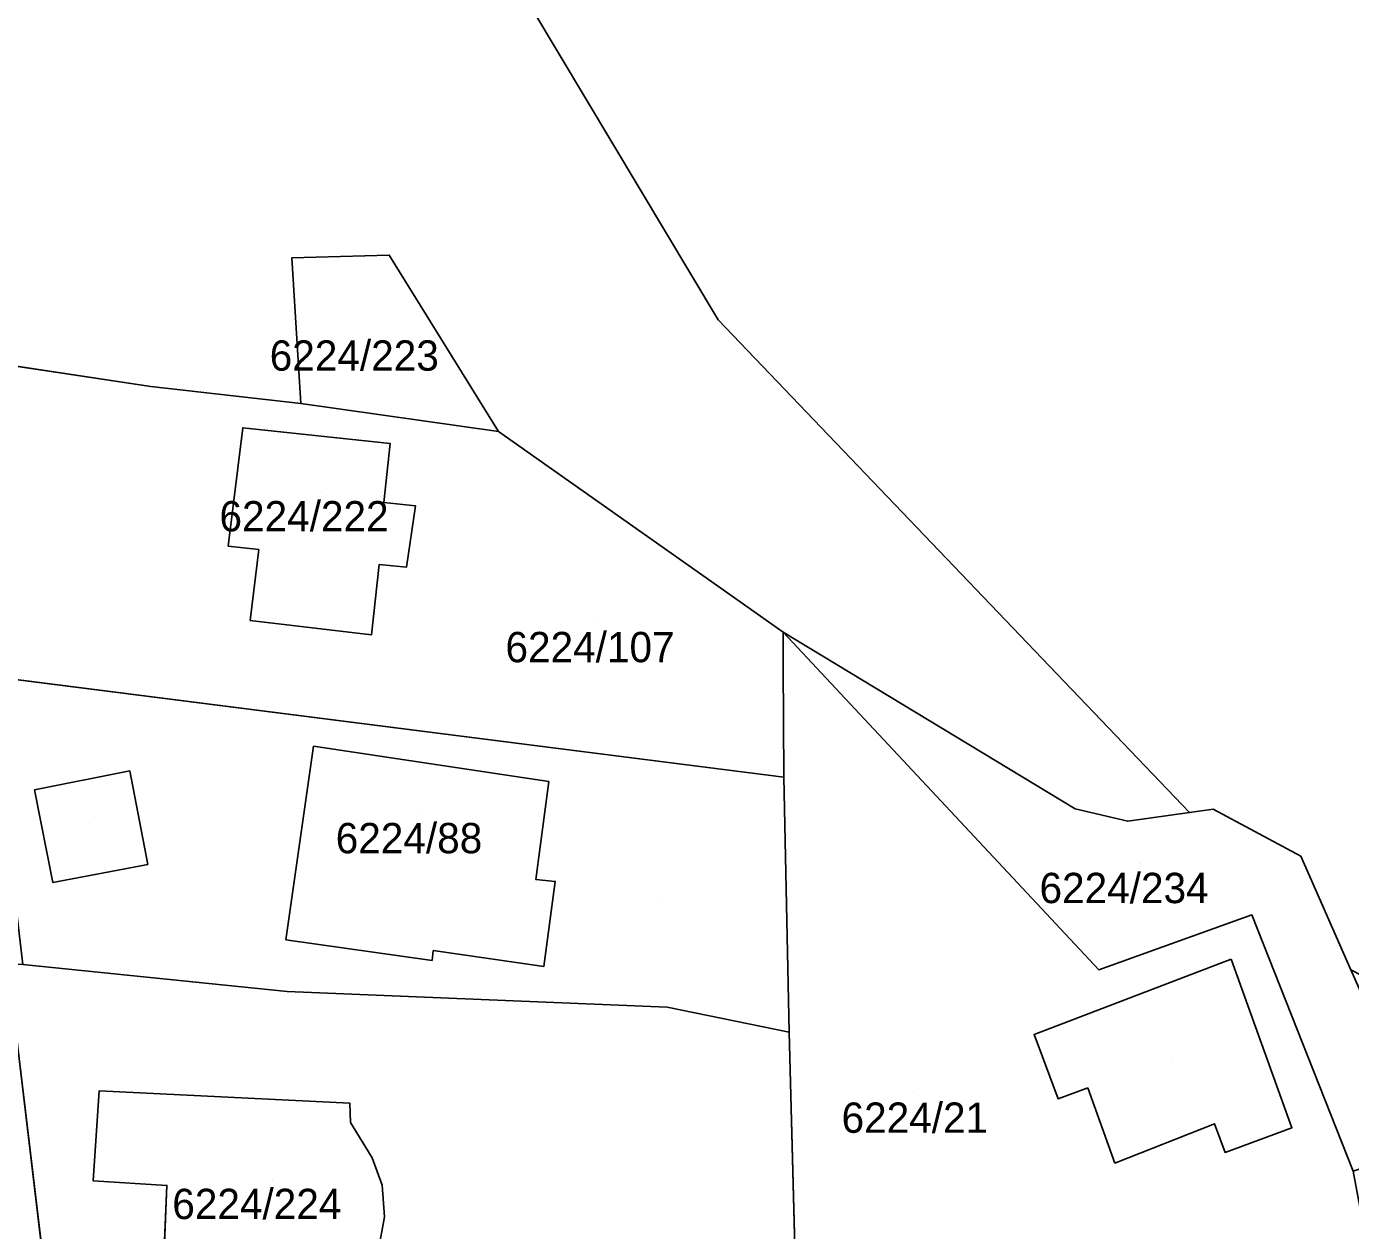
# Model space of a CAD drawing. Extents: x -266199 to -261993, y -1239047 to -1235108.
# Drawn here: x -263940.3 to -263852.9, y -1235837.2 to -1235757.7 of the extents above; entities that cross this region are included whole.
import ezdxf

# ---------------------------------------------------------------- set-up
doc = ezdxf.new("R2010")
doc.units = 0
for name, color, linetype in [('body_kn', 7, 'Continuous'), ('kladpar_druhypozemkov', 7, 'Continuous'), ('kladpar_hranice', 7, 'Continuous'), ('kladpar_parcelnecisla', 7, 'Continuous'), ('kladpar_plochy', 7, 'Continuous'), ('zappar_hrandruhpozemk', 7, 'Continuous'), ('zuob_linie', 7, 'Continuous'), ('zuob_plochy', 7, 'Continuous')]:
    doc.layers.add(name, color=color, linetype=linetype)

msp = doc.modelspace()

# ---------------------------------------------------------------- linework, layer by layer
at = {"layer": 'body_kn'}
for p, q in [((-263922.78, -1235773), (-263922.78, -1235773)), ((-263916.35, -1235772.81), (-263916.35, -1235772.81)), ((-263894.65, -1235777.08), (-263894.65, -1235777.08)), ((-263932.07, -1235781.48), (-263932.07, -1235781.48)), ((-263922.18, -1235782.61), (-263922.18, -1235782.61)), ((-263922.18, -1235782.61), (-263922.18, -1235782.61)), ((-263926.01, -1235784.2), (-263926.01, -1235784.2)), ((-263926.01, -1235784.2), (-263926.01, -1235784.2)), ((-263909.13, -1235784.44), (-263909.13, -1235784.44)), ((-263909.13, -1235784.44), (-263909.13, -1235784.44)), ((-263916.29, -1235785.24), (-263916.29, -1235785.24)), ((-263916.7, -1235789.13), (-263916.7, -1235789.13)), ((-263914.62, -1235789.35), (-263914.62, -1235789.35)), ((-263926.97, -1235792.01), (-263926.97, -1235792.01)), ((-263924.95, -1235792.24), (-263924.95, -1235792.24)), ((-263917.01, -1235793.22), (-263917.01, -1235793.22)), ((-263915.21, -1235793.4), (-263915.21, -1235793.4)), ((-263894.69, -1235794.63), (-263894.69, -1235794.63)), ((-263925.51, -1235796.91), (-263925.51, -1235796.91)), ((-263917.52, -1235797.87), (-263917.52, -1235797.87)), ((-263890.37, -1235797.68), (-263890.37, -1235797.68)), ((-263890.37, -1235797.68), (-263890.37, -1235797.68)), ((-263890.36, -1235799.89), (-263890.36, -1235799.89)), ((-263921.34, -1235805.2), (-263921.34, -1235805.2)), ((-263933.45, -1235806.84), (-263933.45, -1235806.84)), ((-263933.45, -1235806.84), (-263933.45, -1235806.84)), ((-263905.82, -1235807.54), (-263905.82, -1235807.54)), ((-263890.32, -1235807.25), (-263890.32, -1235807.25)), ((-263890.32, -1235807.25), (-263890.32, -1235807.25)), ((-263939.74, -1235808.08), (-263939.74, -1235808.08)), ((-263871.11, -1235809.33), (-263871.11, -1235809.33)), ((-263861.99, -1235809.36), (-263861.99, -1235809.36)), ((-263867.63, -1235810.16), (-263867.63, -1235810.16)), ((-263863.57, -1235809.58), (-263863.57, -1235809.58)), ((-263856.22, -1235812.47), (-263856.22, -1235812.47)), ((-263932.26, -1235813.02), (-263932.26, -1235813.02)), ((-263938.53, -1235814.2), (-263938.53, -1235814.2)), ((-263906.68, -1235813.99), (-263906.68, -1235813.99)), ((-263905.4, -1235814.13), (-263905.4, -1235814.13)), ((-263859.45, -1235816.34), (-263859.45, -1235816.34)), ((-263923.16, -1235817.98), (-263923.16, -1235817.98)), ((-263913.46, -1235818.68), (-263913.46, -1235818.68)), ((-263913.46, -1235818.68), (-263913.46, -1235818.68)), ((-263913.52, -1235819.34), (-263913.52, -1235819.34)), ((-263906.16, -1235819.74), (-263906.16, -1235819.74)), ((-263860.82, -1235819.26), (-263860.82, -1235819.26)), ((-263860.82, -1235819.26), (-263860.82, -1235819.26)), ((-263869.55, -1235819.97), (-263869.55, -1235819.97)), ((-263923.08, -1235821.39), (-263923.08, -1235821.39)), ((-263898.02, -1235822.42), (-263898.02, -1235822.42)), ((-263889.97, -1235824.08), (-263889.97, -1235824.08)), ((-263873.81, -1235824.22), (-263873.81, -1235824.22)), ((-263870.26, -1235827.74), (-263870.26, -1235827.74)), ((-263935.49, -1235827.95), (-263935.49, -1235827.95)), ((-263935.49, -1235827.95), (-263935.49, -1235827.95)), ((-263872.22, -1235828.47), (-263872.22, -1235828.47)), ((-263918.94, -1235828.76), (-263918.94, -1235828.76)), ((-263918.9, -1235830.04), (-263918.9, -1235830.04)), ((-263861.92, -1235830.11), (-263861.92, -1235830.11)), ((-263856.81, -1235830.38), (-263856.81, -1235830.38)), ((-263861.21, -1235832), (-263861.21, -1235832)), ((-263917.47, -1235832.37), (-263917.47, -1235832.37)), ((-263868.48, -1235832.71), (-263868.48, -1235832.71)), ((-263935.87, -1235833.88), (-263935.87, -1235833.88)), ((-263931.01, -1235834.18), (-263931.01, -1235834.18)), ((-263916.82, -1235834.16), (-263916.82, -1235834.16)), ((-263916.67, -1235836.25), (-263916.67, -1235836.25))]:
    msp.add_line(p, q, dxfattribs=at)
at = {"layer": 'kladpar_druhypozemkov'}
for p, q in [((-263917.77, -1235778.65), (-263917.77, -1235778.65)), ((-263920.82, -1235788.44), (-263920.82, -1235788.44)), ((-263902.64, -1235797.07), (-263902.64, -1235797.07)), ((-263914.21, -1235809.38), (-263914.21, -1235809.38)), ((-263936.1, -1235810.27), (-263936.1, -1235810.27)), ((-263866.8, -1235812.96), (-263866.8, -1235812.96)), ((-263898.32, -1235815.27), (-263898.32, -1235815.27)), ((-263864.78, -1235825.82), (-263864.78, -1235825.82)), ((-263881.78, -1235828.04), (-263881.78, -1235828.04)), ((-263924.02, -1235833.8), (-263924.02, -1235833.8))]:
    msp.add_line(p, q, dxfattribs=at)
at = {"layer": 'kladpar_hranice'}
msp.add_line((-263909.13, -1235784.44), (-263922.18, -1235782.61), dxfattribs=at)
for points in [[(-263922.18, -1235782.61), (-263932.07, -1235781.48), (-263946.42, -1235779.32), (-263955.51, -1235732.05), (-263957.21, -1235726.16), (-263959.96, -1235720.68), (-263968.72, -1235706.6), (-263970.72, -1235702.72), (-263972.04, -1235698.56), (-263977.21, -1235676.18), (-263975.71, -1235672.61), (-263971.78, -1235670.52)], [(-263971.78, -1235670.52), (-263961.4, -1235671.28), (-263933.13, -1235712.77), (-263894.65, -1235777.08), (-263863.57, -1235809.58), (-263867.63, -1235810.16), (-263871.11, -1235809.33), (-263890.37, -1235797.68), (-263894.69, -1235794.63), (-263909.13, -1235784.44)], [(-263909.13, -1235784.44), (-263916.35, -1235772.81), (-263922.78, -1235773), (-263922.18, -1235782.61)], [(-263922.18, -1235782.61), (-263922.78, -1235773), (-263916.35, -1235772.81), (-263909.13, -1235784.44)], [(-263943.07, -1235800.55), (-263947.16, -1235780.85), (-263947.31, -1235779.41), (-263946.42, -1235779.32), (-263932.07, -1235781.48), (-263922.18, -1235782.61), (-263909.13, -1235784.44), (-263894.69, -1235794.63), (-263890.37, -1235797.68), (-263890.36, -1235799.89), (-263890.32, -1235807.25), (-263943.07, -1235800.55)], [(-263955.3, -1235783.44), (-263949.98, -1235782.94), (-263947.16, -1235780.85), (-263943.07, -1235800.55), (-263941.15, -1235814.18), (-263940.52, -1235819.6), (-263941.5, -1235819.55), (-263938.41, -1235845.47)], [(-263916.29, -1235785.24), (-263926.01, -1235784.2), (-263926.97, -1235792.01), (-263924.95, -1235792.24), (-263925.51, -1235796.91), (-263917.52, -1235797.87), (-263917.01, -1235793.22), (-263915.21, -1235793.4), (-263914.62, -1235789.35), (-263916.7, -1235789.13), (-263916.29, -1235785.24)], [(-263926.01, -1235784.2), (-263916.29, -1235785.24), (-263916.7, -1235789.13), (-263914.62, -1235789.35), (-263915.21, -1235793.4), (-263917.01, -1235793.22), (-263917.52, -1235797.87), (-263925.51, -1235796.91), (-263924.95, -1235792.24), (-263926.97, -1235792.01), (-263926.01, -1235784.2)], [(-263890.32, -1235807.25), (-263890.36, -1235799.89), (-263890.37, -1235797.68)], [(-263890.37, -1235797.68), (-263869.55, -1235819.97), (-263859.45, -1235816.34), (-263852.77, -1235833.23)], [(-263852.77, -1235833.23), (-263859.45, -1235816.34), (-263869.55, -1235819.97), (-263890.37, -1235797.68)], [(-263890.37, -1235797.68), (-263871.11, -1235809.33), (-263867.63, -1235810.16), (-263863.57, -1235809.58), (-263861.99, -1235809.36), (-263856.22, -1235812.47), (-263852.91, -1235819.95), (-263850.39, -1235825.64), (-263847.9, -1235831.61)], [(-263940.52, -1235819.6), (-263941.15, -1235814.18), (-263943.07, -1235800.55), (-263890.32, -1235807.25), (-263889.97, -1235824.08), (-263898.02, -1235822.42), (-263923.08, -1235821.39), (-263940.52, -1235819.6)], [(-263852.77, -1235833.23), (-263851.59, -1235839.47), (-263851.92, -1235839.62), (-263862.87, -1235842.21), (-263869.05, -1235843.63), (-263875.77, -1235843.21), (-263876.54, -1235843.16), (-263887.37, -1235841.2), (-263889.51, -1235841.55), (-263889.97, -1235824.08), (-263890.32, -1235807.25)], [(-263888.46, -1235860.24), (-263889.67, -1235859.96), (-263900.62, -1235857.43), (-263904.96, -1235854.44), (-263905.56, -1235854.28), (-263938.41, -1235845.47), (-263941.5, -1235819.55), (-263940.52, -1235819.6), (-263923.08, -1235821.39), (-263898.02, -1235822.42), (-263889.97, -1235824.08), (-263889.51, -1235841.55), (-263888.46, -1235860.24)], [(-263935.49, -1235827.95), (-263918.94, -1235828.76), (-263918.9, -1235830.04), (-263917.47, -1235832.37), (-263916.82, -1235834.16), (-263916.67, -1235836.25), (-263917.03, -1235838.3), (-263917.68, -1235840.05), (-263919.53, -1235842.11), (-263919.65, -1235843.54), (-263931.39, -1235843.03), (-263931.01, -1235834.18), (-263935.87, -1235833.88), (-263935.49, -1235827.95)], [(-263918.94, -1235828.76), (-263935.49, -1235827.95), (-263935.87, -1235833.88), (-263931.01, -1235834.18), (-263931.39, -1235843.03), (-263919.65, -1235843.54), (-263919.53, -1235842.11), (-263917.68, -1235840.05), (-263917.03, -1235838.3), (-263916.67, -1235836.25), (-263916.82, -1235834.16), (-263917.47, -1235832.37), (-263918.9, -1235830.04), (-263918.94, -1235828.76)]]:
    msp.add_lwpolyline(points, dxfattribs=at)
at = {"layer": 'kladpar_plochy'}
for p, q in [((-263946.42, -1235779.32), (-263932.07, -1235781.48)), ((-263932.07, -1235781.48), (-263922.18, -1235782.61)), ((-263922.18, -1235782.61), (-263909.13, -1235784.44)), ((-263926.01, -1235784.2), (-263926.97, -1235792.01)), ((-263916.29, -1235785.24), (-263926.01, -1235784.2)), ((-263909.13, -1235784.44), (-263894.69, -1235794.63)), ((-263916.7, -1235789.13), (-263916.29, -1235785.24)), ((-263914.62, -1235789.35), (-263916.7, -1235789.13)), ((-263915.21, -1235793.4), (-263914.62, -1235789.35)), ((-263926.97, -1235792.01), (-263924.95, -1235792.24)), ((-263924.95, -1235792.24), (-263925.51, -1235796.91)), ((-263917.52, -1235797.87), (-263917.01, -1235793.22)), ((-263917.01, -1235793.22), (-263915.21, -1235793.4)), ((-263894.69, -1235794.63), (-263890.37, -1235797.68)), ((-263925.51, -1235796.91), (-263917.52, -1235797.87)), ((-263890.37, -1235797.68), (-263890.36, -1235799.89)), ((-263890.32, -1235807.25), (-263943.07, -1235800.55)), ((-263890.36, -1235799.89), (-263890.32, -1235807.25)), ((-263941.5, -1235819.55), (-263938.41, -1235845.47)), ((-263938.41, -1235845.47), (-263941.5, -1235819.55)), ((-263940.52, -1235819.6), (-263923.08, -1235821.39)), ((-263923.08, -1235821.39), (-263898.02, -1235822.42)), ((-263898.02, -1235822.42), (-263889.97, -1235824.08)), ((-263889.97, -1235824.08), (-263889.51, -1235841.55)), ((-263935.49, -1235827.95), (-263935.87, -1235833.88)), ((-263918.94, -1235828.76), (-263935.49, -1235827.95)), ((-263918.9, -1235830.04), (-263918.94, -1235828.76)), ((-263917.47, -1235832.37), (-263918.9, -1235830.04)), ((-263916.82, -1235834.16), (-263917.47, -1235832.37)), ((-263935.87, -1235833.88), (-263931.01, -1235834.18)), ((-263931.01, -1235834.18), (-263931.39, -1235843.03)), ((-263916.67, -1235836.25), (-263916.82, -1235834.16)), ((-263917.03, -1235838.3), (-263916.67, -1235836.25))]:
    msp.add_line(p, q, dxfattribs=at)
for points in [[(-263971.78, -1235670.52), (-263961.4, -1235671.28), (-263933.13, -1235712.77), (-263894.65, -1235777.08), (-263863.57, -1235809.58), (-263867.63, -1235810.16), (-263871.11, -1235809.33), (-263890.37, -1235797.68), (-263894.69, -1235794.63), (-263909.13, -1235784.44), (-263916.35, -1235772.81), (-263922.78, -1235773), (-263922.18, -1235782.61), (-263932.07, -1235781.48), (-263946.42, -1235779.32), (-263955.51, -1235732.05), (-263957.21, -1235726.16), (-263959.96, -1235720.68), (-263968.72, -1235706.6), (-263970.72, -1235702.72), (-263972.04, -1235698.56), (-263977.21, -1235676.18), (-263975.71, -1235672.61)], [(-263922.18, -1235782.61), (-263922.78, -1235773), (-263916.35, -1235772.81), (-263909.13, -1235784.44)], [(-263926.01, -1235784.2), (-263916.29, -1235785.24), (-263916.7, -1235789.13), (-263914.62, -1235789.35), (-263915.21, -1235793.4), (-263917.01, -1235793.22), (-263917.52, -1235797.87), (-263925.51, -1235796.91), (-263924.95, -1235792.24), (-263926.97, -1235792.01)], [(-263890.32, -1235807.25), (-263890.36, -1235799.89), (-263890.37, -1235797.68), (-263869.55, -1235819.97), (-263859.45, -1235816.34), (-263852.77, -1235833.23), (-263851.59, -1235839.47), (-263851.92, -1235839.62), (-263862.87, -1235842.21), (-263869.05, -1235843.63), (-263875.77, -1235843.21), (-263876.54, -1235843.16), (-263887.37, -1235841.2), (-263889.51, -1235841.55), (-263889.97, -1235824.08)], [(-263847.9, -1235831.61), (-263852.77, -1235833.23), (-263859.45, -1235816.34), (-263869.55, -1235819.97), (-263890.37, -1235797.68), (-263871.11, -1235809.33), (-263867.63, -1235810.16), (-263863.57, -1235809.58), (-263861.99, -1235809.36), (-263856.22, -1235812.47), (-263852.91, -1235819.95), (-263850.39, -1235825.64)], [(-263940.52, -1235819.6), (-263941.15, -1235814.18), (-263943.07, -1235800.55), (-263890.32, -1235807.25), (-263889.97, -1235824.08), (-263898.02, -1235822.42), (-263923.08, -1235821.39)], [(-263935.49, -1235827.95), (-263918.94, -1235828.76), (-263918.9, -1235830.04), (-263917.47, -1235832.37), (-263916.82, -1235834.16), (-263916.67, -1235836.25), (-263917.03, -1235838.3), (-263917.68, -1235840.05), (-263919.53, -1235842.11), (-263919.65, -1235843.54), (-263931.39, -1235843.03), (-263931.01, -1235834.18), (-263935.87, -1235833.88)]]:
    msp.add_lwpolyline(points, close=True, dxfattribs=at)
at = {"layer": 'zappar_hrandruhpozemk'}
for p, q in [((-263921.34, -1235805.2), (-263923.16, -1235817.98)), ((-263932.26, -1235813.02), (-263933.45, -1235806.84)), ((-263870.26, -1235827.74), (-263868.48, -1235832.71))]:
    msp.add_line(p, q, dxfattribs=at)
for points in [[(-263913.46, -1235818.68), (-263906.16, -1235819.74), (-263905.4, -1235814.13), (-263906.68, -1235813.99), (-263905.82, -1235807.54), (-263921.34, -1235805.2)], [(-263933.45, -1235806.84), (-263939.74, -1235808.08), (-263938.53, -1235814.2), (-263932.26, -1235813.02)], [(-263923.16, -1235817.98), (-263913.52, -1235819.34), (-263913.46, -1235818.68)], [(-263860.82, -1235819.26), (-263873.81, -1235824.22), (-263872.22, -1235828.47), (-263870.26, -1235827.74)], [(-263868.48, -1235832.71), (-263861.92, -1235830.11), (-263861.21, -1235832), (-263856.81, -1235830.38), (-263860.82, -1235819.26)]]:
    msp.add_lwpolyline(points, dxfattribs=at)
at = {"layer": 'zuob_linie'}
msp.add_lwpolyline([(-263933.13, -1235712.77), (-263894.65, -1235777.08), (-263863.57, -1235809.58), (-263861.99, -1235809.36), (-263856.22, -1235812.47), (-263852.91, -1235819.95), (-263760.04, -1235867.84), (-263755.07, -1235870.59), (-263741, -1235878.38), (-263723.84, -1235887.88), (-263721.78, -1235889.02), (-263719.13, -1235890.49), (-263717.14, -1235891.59), (-263715.75, -1235892.23), (-263680.14, -1235908.53), (-263582.85, -1235873.67)], dxfattribs=at)
at = {"layer": 'zuob_plochy'}
msp.add_lwpolyline([(-263933.13, -1235712.77), (-263894.65, -1235777.08), (-263863.57, -1235809.58), (-263861.99, -1235809.36), (-263856.22, -1235812.47), (-263852.91, -1235819.95), (-263760.04, -1235867.84), (-263755.07, -1235870.59), (-263741, -1235878.38), (-263723.84, -1235887.88), (-263721.78, -1235889.02), (-263719.13, -1235890.49), (-263717.14, -1235891.59), (-263715.75, -1235892.23), (-263680.14, -1235908.53), (-263582.85, -1235873.67)], dxfattribs=at)

# ---------------------------------------------------------------- texts
at = {"layer": 'kladpar_parcelnecisla'}
for s, p in [('6224/223', (-263924.231, -1235780.44)), ('6224/222', (-263927.545, -1235791.04)), ('6224/107', (-263908.68, -1235799.67)), ('6224/88', (-263919.879, -1235812.27)), ('6224/234', (-263873.454, -1235815.56)), ('6224/21', (-263886.511, -1235830.71)), ('6224/224', (-263930.658, -1235836.4))]:
    msp.add_text(s, height=2, dxfattribs=at).set_placement(p)

doc.saveas('drawing.dxf')
